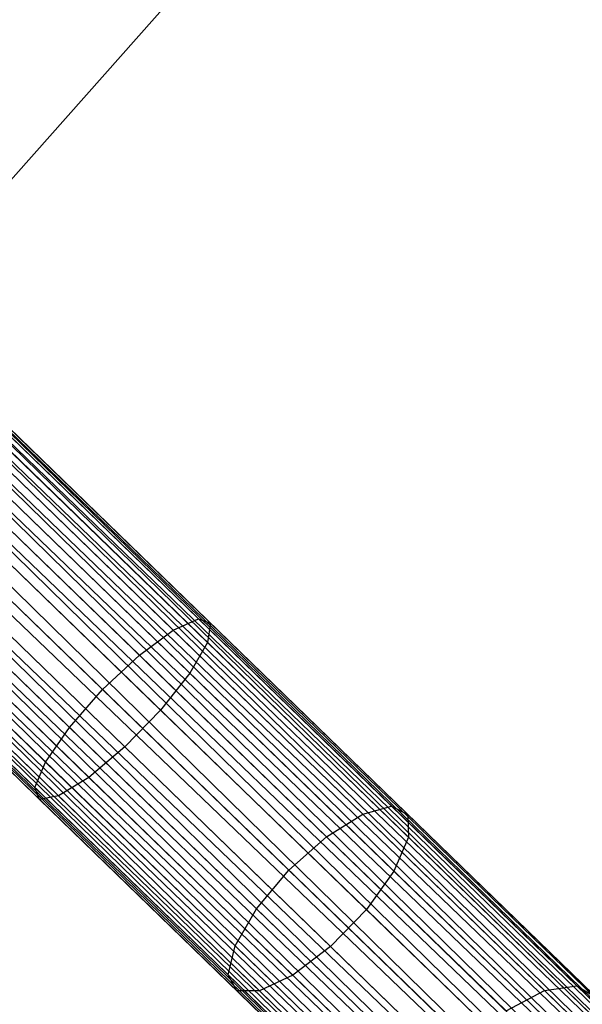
# Model space of a CAD drawing. Extents: x -102 to 102, y -101 to 102.
# Tile 318 of 481: x 47.32 to 51.88, y -49.06 to -41.08. Entities that reach past the tile are written whole.
import ezdxf

# ---------------------------------------------------------------- set-up
doc = ezdxf.new("R2010")
doc.units = 0
doc.header["$LTSCALE"] = 25.4
doc.layers.get('0').update_dxf_attribs({"linetype": 'CONTINUOUS'})

# ---------------------------------------------------------------- blocks, each defined once
blk = doc.blocks.new('NL2500011659_STL')
at = {"color": 0}
for p, q in [((31.7803, -29.4006, -7.3955), (58.6166, -55.4228, -7.3955)), ((31.7803, -29.4006, -7.6045), (58.6166, -55.4228, -7.3955)), ((58.5863, -55.454, -7.809), (31.7803, -29.4006, -7.6045)), ((31.7803, -29.4006, -7.6045), (58.6166, -55.4228, -7.3955)), ((31.7803, -29.4006, -7.3955), (58.6166, -55.4228, -7.3955)), ((58.5863, -55.454, -7.809), (31.7803, -29.4006, -7.6045)), ((31.6909, -29.4929, -7), (58.5271, -55.515, -7)), ((31.6909, -29.4929, -7), (58.5271, -55.515, -7)), ((58.4416, -55.6033, -8.1691), (31.6909, -29.4929, -8)), ((31.6909, -29.4929, -8), (58.5863, -55.454, -7.809)), ((31.6909, -29.4929, -8), (58.5863, -55.454, -7.809)), ((58.4416, -55.6033, -8.1691), (31.6909, -29.4929, -8)), ((58.6166, -55.4228, -7.3955), (31.7501, -29.4318, -7.191)), ((31.7501, -29.4318, -7.191), (58.5271, -55.515, -7)), ((31.7501, -29.4318, -7.191), (58.5271, -55.515, -7)), ((58.6166, -55.4228, -7.3955), (31.7501, -29.4318, -7.191)), ((31.7501, -29.4318, -7.809), (58.5863, -55.454, -7.809)), ((31.7501, -29.4318, -7.809), (58.5863, -55.454, -7.809)), ((58.5271, -55.515, -7), (31.6054, -29.5811, -6.8309)), ((31.6054, -29.5811, -6.8309), (58.3335, -55.7148, -6.691)), ((31.6054, -29.5811, -6.8309), (58.3335, -55.7148, -6.691)), ((58.5271, -55.515, -7), (31.6054, -29.5811, -6.8309)), ((31.6054, -29.5811, -8.1691), (58.4416, -55.6033, -8.1691)), ((31.6054, -29.5811, -8.1691), (58.4416, -55.6033, -8.1691)), ((31.4972, -29.6926, -6.691), (58.3335, -55.7148, -6.691)), ((31.4972, -29.6926, -6.691), (58.3335, -55.7148, -6.691)), ((58.2074, -55.8448, -8.4135), (31.4972, -29.6926, -8.309)), ((31.4972, -29.6926, -8.309), (58.4416, -55.6033, -8.1691)), ((31.4972, -29.6926, -8.309), (58.4416, -55.6033, -8.1691)), ((58.2074, -55.8448, -8.4135), (31.4972, -29.6926, -8.309)), ((58.3335, -55.7148, -6.691), (31.3712, -29.8226, -6.5865)), ((31.3712, -29.8226, -6.5865), (58.069, -55.9875, -6.5218)), ((31.3712, -29.8226, -6.5865), (58.069, -55.9875, -6.5218)), ((58.3335, -55.7148, -6.691), (31.3712, -29.8226, -6.5865)), ((31.3712, -29.8226, -8.4135), (58.2074, -55.8448, -8.4135)), ((31.3712, -29.8226, -8.4135), (58.2074, -55.8448, -8.4135)), ((31.2328, -29.9653, -6.5218), (58.069, -55.9875, -6.5218)), ((31.2328, -29.9653, -6.5218), (58.069, -55.9875, -6.5218)), ((31.2328, -29.9653, -8.4782), (57.9243, -56.1368, -8.5)), ((31.2328, -29.9653, -8.4782), (57.9243, -56.1368, -8.5)), ((31.2328, -29.9653, -8.4782), (58.2074, -55.8448, -8.4135)), ((31.2328, -29.9653, -8.4782), (58.2074, -55.8448, -8.4135)), ((31.088, -30.1146, -6.5), (57.9243, -56.1368, -6.5)), ((31.088, -30.1146, -6.5), (57.9243, -56.1368, -6.5)), ((31.088, -30.1146, -8.5), (57.9243, -56.1368, -8.5)), ((31.088, -30.1146, -8.5), (57.9243, -56.1368, -8.5)), ((57.6411, -56.4288, -8.4135), (30.9433, -30.2639, -8.4782)), ((30.9433, -30.2639, -8.4782), (57.9243, -56.1368, -8.5)), ((57.6411, -56.4288, -8.4135), (30.9433, -30.2639, -8.4782)), ((30.9433, -30.2639, -6.5218), (57.7795, -56.286, -6.5218)), ((30.9433, -30.2639, -6.5218), (57.7795, -56.286, -6.5218)), ((30.9433, -30.2639, -8.4782), (57.9243, -56.1368, -8.5)), ((30.8049, -30.4066, -8.4135), (57.6411, -56.4288, -8.4135)), ((30.8049, -30.4066, -8.4135), (57.6411, -56.4288, -8.4135)), ((57.7795, -56.286, -6.5218), (30.8049, -30.4066, -6.5865)), ((30.8049, -30.4066, -6.5865), (57.5151, -56.5587, -6.691)), ((30.8049, -30.4066, -6.5865), (57.5151, -56.5587, -6.691)), ((57.7795, -56.286, -6.5218), (30.8049, -30.4066, -6.5865)), ((57.4069, -56.6703, -8.1691), (30.6789, -30.5366, -8.309)), ((30.6789, -30.5366, -8.309), (57.6411, -56.4288, -8.4135)), ((30.6789, -30.5366, -8.309), (57.6411, -56.4288, -8.4135)), ((57.4069, -56.6703, -8.1691), (30.6789, -30.5366, -8.309)), ((30.6789, -30.5366, -6.691), (57.5151, -56.5587, -6.691)), ((30.6789, -30.5366, -6.691), (57.5151, -56.5587, -6.691)), ((30.5707, -30.6481, -8.1691), (57.4069, -56.6703, -8.1691)), ((30.5707, -30.6481, -8.1691), (57.4069, -56.6703, -8.1691)), ((57.5151, -56.5587, -6.691), (30.5707, -30.6481, -6.8309)), ((30.5707, -30.6481, -6.8309), (57.3214, -56.7585, -7)), ((30.5707, -30.6481, -6.8309), (57.3214, -56.7585, -7)), ((57.5151, -56.5587, -6.691), (30.5707, -30.6481, -6.8309)), ((57.2622, -56.8195, -7.809), (30.4852, -30.7363, -8)), ((30.4852, -30.7363, -8), (57.4069, -56.6703, -8.1691)), ((30.4852, -30.7363, -8), (57.4069, -56.6703, -8.1691)), ((57.2622, -56.8195, -7.809), (30.4852, -30.7363, -8)), ((30.4852, -30.7363, -7), (57.3214, -56.7585, -7)), ((30.4852, -30.7363, -7), (57.3214, -56.7585, -7)), ((57.232, -56.8507, -7.3955), (30.3957, -30.8286, -7.6045)), ((30.3957, -30.8286, -7.3955), (57.232, -56.8507, -7.3955)), ((57.232, -56.8507, -7.3955), (30.3957, -30.8286, -7.6045)), ((30.3957, -30.8286, -7.6045), (57.2622, -56.8195, -7.809)), ((30.3957, -30.8286, -7.6045), (57.2622, -56.8195, -7.809)), ((30.3957, -30.8286, -7.3955), (57.232, -56.8507, -7.3955)), ((30.426, -30.7974, -7.809), (57.2622, -56.8195, -7.809)), ((30.426, -30.7974, -7.809), (57.2622, -56.8195, -7.809)), ((57.3214, -56.7585, -7), (30.426, -30.7974, -7.191)), ((30.426, -30.7974, -7.191), (57.232, -56.8507, -7.3955)), ((30.426, -30.7974, -7.191), (57.232, -56.8507, -7.3955)), ((57.3214, -56.7585, -7), (30.426, -30.7974, -7.191)), ((45.927, -43.8738, -308.5), (49.0769, -40.3202, -308.5)), ((49.0769, -40.3202, -318), (45.927, -43.8738, -318)), ((45.927, -43.8738, -308.5), (49.0769, -40.3202, -308.5)), ((49.0769, -40.3202, -318), (45.927, -43.8738, -318)), ((48.7694, -45.9349, -306.6683), (47.1626, -44.3768, -307.0599)), ((48.7694, -45.9349, -306.6683), (47.1626, -44.3768, -307.0599)), ((48.8677, -45.9696, -307.0709), (47.227, -44.3787, -307.4707)), ((48.8677, -45.9696, -307.0709), (47.227, -44.3787, -307.4707)), ((48.5655, -46.0268, -306.3177), (46.988, -44.4971, -306.7021)), ((48.5655, -46.0268, -306.3177), (46.988, -44.4971, -306.7021)), ((48.8432, -46.1248, -307.4558), (47.1703, -44.5027, -307.8635)), ((48.8432, -46.1248, -307.4558), (47.1703, -44.5027, -307.8635)), ((48.2912, -46.2294, -306.0798), (46.7337, -44.7191, -306.4594)), ((48.2912, -46.2294, -306.0798), (46.7337, -44.7191, -306.4594)), ((48.7003, -46.3738, -307.7567), (47.0022, -44.7272, -308.1705)), ((48.7003, -46.3738, -307.7567), (47.0022, -44.7272, -308.1705)), ((46.4434, -45.0041, -306.3735), (47.9939, -46.5076, -305.9957)), ((46.4434, -45.0041, -306.3735), (47.9939, -46.5076, -305.9957)), ((48.4636, -46.6735, -307.9213), (46.7517, -45.0135, -308.3385)), ((48.4636, -46.6735, -307.9213), (46.7517, -45.0135, -308.3385)), ((47.7249, -46.8134, -306.0798), (46.1674, -45.3031, -306.4594)), ((47.7249, -46.8134, -306.0798), (46.1674, -45.3031, -306.4594)), ((48.1741, -46.972, -307.9213), (46.4622, -45.312, -308.3385)), ((48.1741, -46.972, -307.9213), (46.4622, -45.312, -308.3385)), ((47.5309, -47.0938, -306.3177), (45.9534, -45.5642, -306.7021)), ((47.5309, -47.0938, -306.3177), (45.9534, -45.5642, -306.7021)), ((47.8819, -47.2178, -307.7567), (46.1838, -45.5712, -308.1705)), ((47.8819, -47.2178, -307.7567), (46.1838, -45.5712, -308.1705)), ((47.4453, -47.3004, -306.6683), (45.8384, -45.7423, -307.0599)), ((47.4453, -47.3004, -306.6683), (45.8384, -45.7423, -307.0599)), ((47.6374, -47.3683, -307.4558), (45.9645, -45.7461, -307.8635)), ((47.6374, -47.3683, -307.4558), (45.9645, -45.7461, -307.8635)), ((47.483, -47.3975, -307.0709), (45.8424, -45.8067, -307.4707)), ((47.483, -47.3975, -307.0709), (45.8424, -45.8067, -307.4707)), ((48.5655, -46.0268, -306.3177), (48.7694, -45.9349, -306.6683)), ((48.5655, -46.0268, -306.3177), (48.7694, -45.9349, -306.6683)), ((48.7694, -45.9349, -306.6683), (48.8677, -45.9696, -307.0709)), ((50.3332, -47.4513, -306.0215), (48.7694, -45.9349, -306.6683)), ((50.3332, -47.4513, -306.0215), (48.7694, -45.9349, -306.6683)), ((48.7694, -45.9349, -306.6683), (48.8677, -45.9696, -307.0709)), ((48.8677, -45.9696, -307.0709), (48.8432, -46.1248, -307.4558)), ((48.8677, -45.9696, -307.0709), (48.8432, -46.1248, -307.4558)), ((50.4643, -47.5178, -306.4105), (48.8677, -45.9696, -307.0709)), ((50.4643, -47.5178, -306.4105), (48.8677, -45.9696, -307.0709)), ((48.2912, -46.2294, -306.0798), (48.5655, -46.0268, -306.3177)), ((48.2912, -46.2294, -306.0798), (48.5655, -46.0268, -306.3177)), ((50.1007, -47.5154, -305.6828), (48.5655, -46.0268, -306.3177)), ((50.1007, -47.5154, -305.6828), (48.5655, -46.0268, -306.3177)), ((48.8432, -46.1248, -307.4558), (48.7003, -46.3738, -307.7567)), ((48.8432, -46.1248, -307.4558), (48.7003, -46.3738, -307.7567)), ((50.4712, -47.7035, -306.7825), (48.8432, -46.1248, -307.4558)), ((50.4712, -47.7035, -306.7825), (48.8432, -46.1248, -307.4558)), ((47.9939, -46.5076, -305.9957), (48.2912, -46.2294, -306.0798)), ((47.9939, -46.5076, -305.9957), (48.2912, -46.2294, -306.0798)), ((49.807, -47.6992, -305.4529), (48.2912, -46.2294, -306.0798)), ((49.807, -47.6992, -305.4529), (48.2912, -46.2294, -306.0798)), ((48.7003, -46.3738, -307.7567), (48.4636, -46.6735, -307.9213)), ((48.7003, -46.3738, -307.7567), (48.4636, -46.6735, -307.9213)), ((50.3529, -47.9763, -307.0731), (48.7003, -46.3738, -307.7567)), ((50.3529, -47.9763, -307.0731), (48.7003, -46.3738, -307.7567)), ((47.7249, -46.8134, -306.0798), (47.9939, -46.5076, -305.9957)), ((47.7249, -46.8134, -306.0798), (47.9939, -46.5076, -305.9957)), ((47.9939, -46.5076, -305.9957), (49.5028, -47.9707, -305.3716)), ((47.9939, -46.5076, -305.9957), (49.5028, -47.9707, -305.3716)), ((48.4636, -46.6735, -307.9213), (48.1741, -46.972, -307.9213)), ((48.4636, -46.6735, -307.9213), (48.1741, -46.972, -307.9213)), ((50.1296, -48.289, -307.2322), (48.4636, -46.6735, -307.9213)), ((50.1296, -48.289, -307.2322), (48.4636, -46.6735, -307.9213)), ((47.5309, -47.0938, -306.3177), (47.7249, -46.8134, -306.0798)), ((47.5309, -47.0938, -306.3177), (47.7249, -46.8134, -306.0798)), ((49.2407, -48.2832, -305.4529), (47.7249, -46.8134, -306.0798)), ((49.2407, -48.2832, -305.4529), (47.7249, -46.8134, -306.0798)), ((48.1741, -46.972, -307.9213), (47.8819, -47.2178, -307.7567)), ((48.1741, -46.972, -307.9213), (47.8819, -47.2178, -307.7567)), ((49.8402, -48.5875, -307.2322), (48.1741, -46.972, -307.9213)), ((49.8402, -48.5875, -307.2322), (48.1741, -46.972, -307.9213)), ((47.4453, -47.3004, -306.6683), (47.5309, -47.0938, -306.3177)), ((47.4453, -47.3004, -306.6683), (47.5309, -47.0938, -306.3177)), ((49.0661, -48.5824, -305.6828), (47.5309, -47.0938, -306.3177)), ((49.0661, -48.5824, -305.6828), (47.5309, -47.0938, -306.3177)), ((47.8819, -47.2178, -307.7567), (47.6374, -47.3683, -307.4558)), ((47.8819, -47.2178, -307.7567), (47.6374, -47.3683, -307.4558)), ((49.5345, -48.8202, -307.0731), (47.8819, -47.2178, -307.7567)), ((49.5345, -48.8202, -307.0731), (47.8819, -47.2178, -307.7567)), ((47.483, -47.3975, -307.0709), (47.4453, -47.3004, -306.6683)), ((49.0091, -48.8168, -306.0215), (47.4453, -47.3004, -306.6683)), ((47.483, -47.3975, -307.0709), (47.4453, -47.3004, -306.6683)), ((49.0091, -48.8168, -306.0215), (47.4453, -47.3004, -306.6683)), ((47.6374, -47.3683, -307.4558), (47.483, -47.3975, -307.0709)), ((47.6374, -47.3683, -307.4558), (47.483, -47.3975, -307.0709)), ((49.0797, -48.9457, -306.4105), (47.483, -47.3975, -307.0709)), ((49.0797, -48.9457, -306.4105), (47.483, -47.3975, -307.0709)), ((49.2655, -48.947, -306.7825), (47.6374, -47.3683, -307.4558)), ((49.2655, -48.947, -306.7825), (47.6374, -47.3683, -307.4558)), ((49.807, -47.6992, -305.4529), (50.1007, -47.5154, -305.6828)), ((49.807, -47.6992, -305.4529), (50.1007, -47.5154, -305.6828)), ((50.1007, -47.5154, -305.6828), (50.3332, -47.4513, -306.0215)), ((50.1007, -47.5154, -305.6828), (50.3332, -47.4513, -306.0215)), ((51.5732, -48.9432, -304.8056), (50.1007, -47.5154, -305.6828)), ((51.5732, -48.9432, -304.8056), (50.1007, -47.5154, -305.6828)), ((50.3332, -47.4513, -306.0215), (50.4643, -47.5178, -306.4105)), ((51.8331, -48.9056, -305.128), (50.3332, -47.4513, -306.0215)), ((51.8331, -48.9056, -305.128), (50.3332, -47.4513, -306.0215)), ((50.3332, -47.4513, -306.0215), (50.4643, -47.5178, -306.4105)), ((50.4643, -47.5178, -306.4105), (50.4712, -47.7035, -306.7825)), ((51.9957, -49.0027, -305.4983), (50.4643, -47.5178, -306.4105)), ((51.9957, -49.0027, -305.4983), (50.4643, -47.5178, -306.4105)), ((50.4643, -47.5178, -306.4105), (50.4712, -47.7035, -306.7825)), ((49.5028, -47.9707, -305.3716), (49.807, -47.6992, -305.4529)), ((49.5028, -47.9707, -305.3716), (49.807, -47.6992, -305.4529)), ((51.2608, -49.1089, -304.5868), (49.807, -47.6992, -305.4529)), ((51.2608, -49.1089, -304.5868), (49.807, -47.6992, -305.4529)), ((50.4712, -47.7035, -306.7825), (50.3529, -47.9763, -307.0731)), ((50.4712, -47.7035, -306.7825), (50.3529, -47.9763, -307.0731)), ((52.0327, -49.2176, -305.8523), (50.4712, -47.7035, -306.7825)), ((52.0327, -49.2176, -305.8523), (50.4712, -47.7035, -306.7825)), ((49.2407, -48.2832, -305.4529), (49.5028, -47.9707, -305.3716)), ((49.2407, -48.2832, -305.4529), (49.5028, -47.9707, -305.3716)), ((49.5028, -47.9707, -305.3716), (50.95, -49.3741, -304.5094)), ((49.5028, -47.9707, -305.3716), (50.95, -49.3741, -304.5094)), ((50.3529, -47.9763, -307.0731), (50.1296, -48.289, -307.2322)), ((50.3529, -47.9763, -307.0731), (50.1296, -48.289, -307.2322)), ((51.9379, -49.5133, -306.1289), (50.3529, -47.9763, -307.0731)), ((51.9379, -49.5133, -306.1289), (50.3529, -47.9763, -307.0731)), ((49.0661, -48.5824, -305.6828), (49.2407, -48.2832, -305.4529)), ((49.0661, -48.5824, -305.6828), (49.2407, -48.2832, -305.4529)), ((50.6945, -49.6929, -304.5868), (49.2407, -48.2832, -305.4529)), ((50.6945, -49.6929, -304.5868), (49.2407, -48.2832, -305.4529)), ((50.1296, -48.289, -307.2322), (49.8402, -48.5875, -307.2322)), ((50.1296, -48.289, -307.2322), (49.8402, -48.5875, -307.2322)), ((51.7276, -49.8384, -306.2803), (50.1296, -48.289, -307.2322)), ((51.7276, -49.8384, -306.2803), (50.1296, -48.289, -307.2322)), ((49.0091, -48.8168, -306.0215), (49.0661, -48.5824, -305.6828)), ((49.0091, -48.8168, -306.0215), (49.0661, -48.5824, -305.6828)), ((50.5385, -50.0102, -304.8056), (49.0661, -48.5824, -305.6828)), ((50.5385, -50.0102, -304.8056), (49.0661, -48.5824, -305.6828)), ((49.8402, -48.5875, -307.2322), (49.5345, -48.8202, -307.0731)), ((49.8402, -48.5875, -307.2322), (49.5345, -48.8202, -307.0731)), ((51.4381, -50.137, -306.2803), (49.8402, -48.5875, -307.2322)), ((51.4381, -50.137, -306.2803), (49.8402, -48.5875, -307.2322)), ((49.0797, -48.9457, -306.4105), (49.0091, -48.8168, -306.0215)), ((50.509, -50.2712, -305.128), (49.0091, -48.8168, -306.0215)), ((49.0797, -48.9457, -306.4105), (49.0091, -48.8168, -306.0215)), ((50.509, -50.2712, -305.128), (49.0091, -48.8168, -306.0215)), ((49.5345, -48.8202, -307.0731), (49.2655, -48.947, -306.7825)), ((49.5345, -48.8202, -307.0731), (49.2655, -48.947, -306.7825)), ((51.1196, -50.3572, -306.1289), (49.5345, -48.8202, -307.0731)), ((51.1196, -50.3572, -306.1289), (49.5345, -48.8202, -307.0731)), ((49.2655, -48.947, -306.7825), (49.0797, -48.9457, -306.4105)), ((50.611, -50.4307, -305.4983), (49.0797, -48.9457, -306.4105)), ((49.2655, -48.947, -306.7825), (49.0797, -48.9457, -306.4105)), ((50.611, -50.4307, -305.4983), (49.0797, -48.9457, -306.4105)), ((50.827, -50.4611, -305.8523), (49.2655, -48.947, -306.7825)), ((50.827, -50.4611, -305.8523), (49.2655, -48.947, -306.7825)), ((51.2608, -49.1089, -304.5868), (51.5732, -48.9432, -304.8056)), ((51.2608, -49.1089, -304.5868), (51.5732, -48.9432, -304.8056)), ((51.5732, -48.9432, -304.8056), (51.8331, -48.9056, -305.128)), ((51.5732, -48.9432, -304.8056), (51.8331, -48.9056, -305.128)), ((52.9633, -50.2911, -303.6981), (51.5732, -48.9432, -304.8056)), ((52.9633, -50.2911, -303.6981), (51.5732, -48.9432, -304.8056)), ((51.8331, -48.9056, -305.128), (51.9957, -49.0027, -305.4983)), ((53.2491, -50.2787, -303.9998), (51.8331, -48.9056, -305.128)), ((53.2491, -50.2787, -303.9998), (51.8331, -48.9056, -305.128)), ((51.8331, -48.9056, -305.128), (51.9957, -49.0027, -305.4983))]:
    blk.add_line(p, q, dxfattribs=at)

msp = doc.modelspace()

# ---------------------------------------------------------------- block references
at = {"color": 0}
msp.add_blockref('NL2500011659_STL', (0, 0), dxfattribs=at)

doc.saveas('drawing.dxf')
